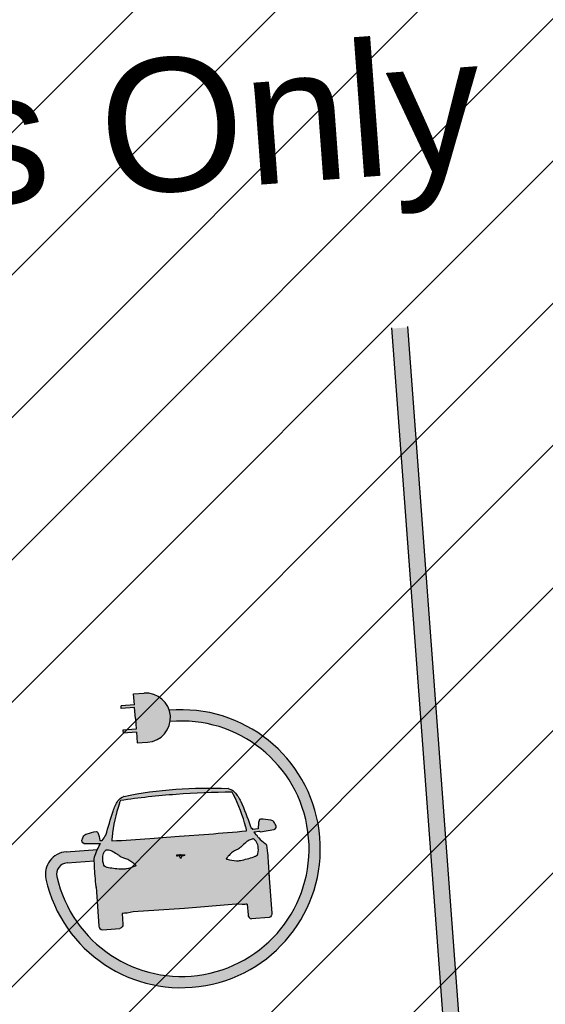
# Model space of a CAD drawing. Header units: millimetres. Extents: x 573132 to 957048, y 21042 to 318066.
# Tile 319 of 425: x 847841 to 850329, y 173725 to 178382. Entities that reach past the tile are written whole.
import ezdxf

# ---------------------------------------------------------------- set-up
doc = ezdxf.new("R2010")
doc.units = ezdxf.units.MM
doc.header["$LTSCALE"] = 2000
for name, color, linetype in [('_NIBSC_A_parking-bays', 7, 'Continuous'), ('_NIBSC_FM trees 3metre zone', 210, 'Continuous'), ('EV road markings', 7, 'Continuous')]:
    doc.layers.add(name, color=color, linetype=linetype)
doc.styles.get("Standard").update_dxf_attribs({"font": 'arial.ttf'})

msp = doc.modelspace()

# ---------------------------------------------------------------- hatches: boundary and pattern name
h = msp.add_hatch()
h.set_pattern_fill('ANSI31', color=2, scale=150)
h.set_pattern_definition([(45, (-73644.35, -3403.46), (-336.7596, 336.7596), [])])
h.paths.add_polyline_path([(864792.8, 173080.8), (864349.1, 178022.7), (865349.4, 178085.4), (864538.5, 189020.2), (812335.3, 185127), (812803, 179760.7), (810219.1, 179634.3), (810520.8, 174703.5), (813609.6, 174892.5), (813975.7, 169380.4)])
h = msp.add_hatch(color=7)
h.dxf.hatch_style = 1
h.paths.add_polyline_path([(849678, 176926.9), (849603.2, 176921.4), (849972, 171975.7), (850046.8, 171981.3)])
h = msp.add_hatch(color=7)
h.dxf.hatch_style = 1
h.paths.add_polyline_path([(849678.1, 176925), (849603.3, 176919.5), (849960.3, 172132.8), (850035.1, 172138.3)])
at = {"layer": '_NIBSC_FM trees 3metre zone'}
h = msp.add_hatch(dxfattribs=at)
h.set_pattern_fill('ANSI31', color=256, scale=1500)
h.set_pattern_definition([(45, (0, -300000), (-3367.596, 3367.596), [])])
h.paths.add_polyline_path([(593903.2, 232617.7), (679741.5, 243682.5), (730246.2, 249484.4), (739010, 251812.5), (755357.3, 259572.6), (798190.5, 265511.7), (811700.6, 266996.3), (863086.4, 275757), (876855.1, 143047.8), (913767.4, 142393.8), (912963.3, 130302.9), (912377.4, 121144.5), (904518.6, 98597.9), (903417.9, 94708.4), (895370.5, 63435.9), (848719, 56730), (841118.6, 53483.2), (784097.4, 45680.2), (763757.6, 42853.6), (670408.4, 24434.5), (665577.7, 34769.6), (663265.2, 39852.7), (610755, 158063.7), (608829.3, 162279.9), (603679.1, 173549.1), (597792.5, 194109.5)])
h.paths.add_polyline_path([(597181.3, 230015.5), (680104.5, 240704.4), (730805.4, 246528.9), (740047.1, 248984), (756226.7, 256664.5), (798560.4, 262534.3), (812116.9, 264024), (860432.9, 272261.3), (874145.3, 140095.4), (910565, 139450.1), (909969.7, 130498.2), (909409.7, 121745), (901656.3, 99500.9), (900521.5, 95490.8), (892963.6, 66120.8), (847902.5, 59643.5), (840311.6, 56400.8), (783687.5, 48652), (763260.4, 45813.4), (672131.7, 27832.4), (668302, 36025.9), (666001.5, 41082.8), (613490.4, 159295.9), (611558.1, 163526.3), (606501.3, 174591.3), (600750.4, 194677.7)], flags=16)
at = {"layer": 'EV road markings'}
h = msp.add_hatch(color=3, dxfattribs=at)
h.dxf.hatch_style = 1
h.paths.add_polyline_path([(848429.7, 175196.6), (848380.4, 175192.9), (848384.2, 175141.6), (848321.1, 175136.9), (848322.1, 175123.6), (848385.2, 175128.3), (848389, 175077), (848392.9, 175025.6), (848329.7, 175020.9), (848330.7, 175007.6), (848393.8, 175012.4), (848397.7, 174961), (848447, 174964.7, 0.414214), (848554.3, 175089.3, 0.414214)])
h = msp.add_hatch(color=3, dxfattribs=at)
h.dxf.hatch_style = 1
h.paths.add_polyline_path([(848017.4, 174329.2, -0.457423), (848065.3, 174393.7), (848194.4, 174403.4, -0.003402), (848194.3, 174416.1, -0.126027), (848195.9, 174422.5, -0.025249), (848210, 174457.8), (848061.4, 174446.8, 0.456972), (847965.5, 174317.6, 2.205733), (848549.3, 175115.6, -0.057722), (848554.3, 175089.3, -0.057881), (848553.2, 175062.5, -2.207513)])
h = msp.add_hatch(color=3, dxfattribs=at)
h.dxf.hatch_style = 1
h.paths.add_polyline_path([(849020.7, 174341.3, -0.00383), (849018.7, 174379.2, 0.026268), (849009.4, 174477.1, 0.210062), (849003.7, 174486.1, -0.050145), (848972.7, 174511.6, -0.061083), (848965, 174521.7, 0.047749), (848961.2, 174526.8, 0.179608), (848959.3, 174527.8, -0.166781), (848957.2, 174528.9, -0.06166), (848955.6, 174530.9), (848950, 174540.4), (848976.3, 174543.6, 0.340721), (848980.4, 174541.3), (849044.4, 174551.2, 0.132169), (849048, 174552.9, 0.067874), (849054.5, 174561.2, 0.247878), (849054.9, 174568.4, 0.013127), (849047.2, 174583.9, 0.234648), (849029.4, 174596.6, 0.030661), (848981.1, 174600.6, 0.305587), (848974.2, 174594.2, 0.070965), (848970.7, 174554.9), (848944.6, 174551.7, 0.149728), (848936.1, 174560.6, -0.200015), (848934.9, 174562.2, 0.028082), (848932.1, 174570.3, 0.02839), (848888.1, 174684.2, 0.071527), (848858.4, 174728.1, 0.17209), (848828, 174745.1, 0.032791), (848579.8, 174742.4, 0.032791), (848334, 174708.2, 0.17209), (848306.4, 174687, 0.071384), (848283.6, 174639.2, 0.006285), (848249.2, 174524.3, 0.020045), (848232.2, 174499.3), (848221.1, 174499, 0.070965), (848211.7, 174537.3, 0.305587), (848203.9, 174542.6, 0.033048), (848160.3, 174531.8, 0.207738), (848141.1, 174516.4, 0.013127), (848135.8, 174499.9, 0.247878), (848137.2, 174492.7, 0.067874), (848145, 174485.5, 0.14664), (848149.2, 174484.4), (848213.5, 174484.1, 0.261817), (848216.8, 174486), (848224.5, 174486.2, 0.04641), (848195.9, 174422.5, 0.123063), (848194.3, 174416.3, 0.026268), (848199.6, 174318.1, -0.003819), (848203.2, 174280.5), (848216.2, 174094.9, 0.36406), (848232.6, 174076.8), (848316.1, 174083, 0.36406), (848329.6, 174103.4), (848325.8, 174154.5, -0.001693), (848349.6, 174156), (848364.4, 174159.7, -0.031286), (848378, 174162.2), (848621.9, 174178.2), (848865.5, 174198.6, -0.031286), (848879.3, 174198.1), (848894.4, 174196.6, -0.001693), (848918.2, 174198.7), (848922, 174148, 0.370219), (848938.4, 174129.4), (849021.9, 174135.6, 0.36406), (849035.4, 174156)])
edge = h.paths.add_edge_path(flags=16)
edge.add_line((848604.3, 174414), (848596.5, 174428.3))
edge.add_spline(control_points=[(848596.5, 174428.3), (848595.6, 174428.2), (848594, 174428.1), (848592.1, 174427.8), (848590.9, 174427.5), (848590.2, 174427.2), (848589.6, 174426.9), (848589.5, 174426.6), (848589.5, 174426.5), (848589.5, 174426.4)], knot_values=[0.039893, 0.039893, 0.039893, 0.039893, 3.283927, 5.491546, 6.716028, 7.801422, 8.675298, 9.443739, 9.761747, 9.761747, 9.761747, 9.761747], degree=3, periodic=0)
edge.add_spline(control_points=[(848589.5, 174426.4), (848589, 174426.4), (848588.1, 174426.5), (848586.7, 174426.7), (848585.4, 174427), (848584.5, 174427.3), (848584.1, 174427.5), (848583.9, 174427.6)], knot_values=[0.364731, 0.364731, 0.364731, 0.364731, 2.012676, 3.864544, 5.626188, 7.255432, 7.92563, 7.92563, 7.92563, 7.92563], degree=3, periodic=0)
edge.add_spline(control_points=[(848583.9, 174427.6), (848585.1, 174427.8), (848588.2, 174428.4), (848592.7, 174429), (848597.1, 174429.4), (848599.6, 174429.6), (848600.8, 174429.7)], knot_values=[0, 0, 0, 0, 4.37611, 11.020606, 15.793764, 19.848815, 19.848815, 19.848815, 19.848815], degree=3, periodic=0)
edge.add_line((848600.8, 174429.7), (848603.2, 174428.7))
edge.add_line((848603.2, 174428.7), (848605.4, 174430))
edge.add_spline(control_points=[(848605.4, 174430), (848606.6, 174430.1), (848609.1, 174430.3), (848613.6, 174430.5), (848618.1, 174430.7), (848621.2, 174430.5), (848622.4, 174430.4)], knot_values=[0, 0, 0, 0, 4.05505, 8.828209, 15.472704, 19.848815, 19.848815, 19.848815, 19.848815], degree=3, periodic=0)
edge.add_spline(control_points=[(848622.4, 174430.4), (848622.3, 174430.4), (848621.9, 174430.1), (848621.1, 174429.7), (848619.8, 174429.2), (848618.5, 174428.8), (848617.6, 174428.6), (848617.1, 174428.5)], knot_values=[0.364731, 0.364731, 0.364731, 0.364731, 1.034928, 2.664172, 4.425816, 6.277684, 7.92563, 7.92563, 7.92563, 7.92563], degree=3, periodic=0)
edge.add_spline(control_points=[(848617.1, 174428.5), (848617.1, 174428.5), (848617, 174428.7), (848616.9, 174428.9), (848616.3, 174429.1), (848615.5, 174429.3), (848614.3, 174429.4), (848612.4, 174429.4), (848610.8, 174429.3), (848609.9, 174429.3)], knot_values=[0.039893, 0.039893, 0.039893, 0.039893, 0.3579, 1.126341, 2.000217, 3.085612, 4.310093, 6.517713, 9.761747, 9.761747, 9.761747, 9.761747], degree=3, periodic=0)
edge.add_line((848609.9, 174429.3), (848604.3, 174414))
edge = h.paths.add_edge_path(flags=16)
edge.add_spline(control_points=[(848582.9, 174428.1), (848582.4, 174428.4), (848582, 174428.6), (848581.6, 174428.8)], knot_values=[2.045296, 2.045296, 2.045296, 2.045296, 4.56531, 4.56531, 4.56531, 4.56531], degree=3, periodic=0)
edge.add_spline(control_points=[(848581.6, 174428.8), (848582.2, 174429), (848584.1, 174429.4), (848587.3, 174429.9), (848591.6, 174430.5), (848596.8, 174431.1), (848600.8, 174431.4), (848603, 174431.6)], knot_values=[0, 0, 0, 0, 2.275002, 6.935874, 11.427992, 17.562955, 25.232421, 25.232421, 25.232421, 25.232421], degree=3, periodic=0)
edge.add_spline(control_points=[(848603, 174431.6), (848605.2, 174431.7), (848609.2, 174432), (848614.4, 174432.2), (848618.8, 174432.3), (848622, 174432.2), (848623.9, 174432.1), (848624.6, 174432.1)], knot_values=[0, 0, 0, 0, 7.669466, 13.804429, 18.296547, 22.957419, 25.232421, 25.232421, 25.232421, 25.232421], degree=3, periodic=0)
edge.add_spline(control_points=[(848624.6, 174432.1), (848624.2, 174431.8), (848623.8, 174431.5), (848623.4, 174431.2)], knot_values=[2.045296, 2.045296, 2.045296, 2.045296, 4.56531, 4.56531, 4.56531, 4.56531], degree=3, periodic=0)
edge.add_spline(control_points=[(848623.4, 174431.2), (848622.4, 174431.2), (848620, 174431.3), (848616.3, 174431.4), (848612.4, 174431.3), (848608.1, 174431.1), (848604.9, 174430.9), (848603, 174430.8)], knot_values=[0, 0, 0, 0, 3.611391, 8.615244, 12.751206, 17.224168, 23.768247, 23.768247, 23.768247, 23.768247], degree=3, periodic=0)
edge.add_spline(control_points=[(848603, 174430.8), (848601.2, 174430.6), (848598, 174430.4), (848593.7, 174429.9), (848589.8, 174429.4), (848586.2, 174428.8), (848583.9, 174428.3), (848582.9, 174428.1)], knot_values=[0, 0, 0, 0, 6.544078, 11.01704, 15.153003, 20.156855, 23.768247, 23.768247, 23.768247, 23.768247], degree=3, periodic=0)
h.paths.add_polyline_path([(848391.6, 174380.5, -0.063549), (848388.4, 174378.5, -0.04879), (848345.7, 174365.3, -0.060032), (848326.3, 174363.7, -0.038275), (848261.6, 174371, -0.036255), (848247.9, 174374.7, -0.228084), (848240.1, 174382.4, -0.086426), (848234.1, 174418.2, -0.132044), (848241.3, 174444.5, -0.07788), (848249.3, 174454.3, -0.152301), (848251.2, 174455.1, -0.041142), (848257.2, 174455.4, -0.104754), (848276.8, 174450.4, -0.033654), (848300.6, 174436.6, -0.012813), (848316.2, 174425.5, 0.060176), (848325.1, 174420.4, 0.034931), (848341.8, 174414.6, -0.075393), (848363.2, 174405.2, -0.043254), (848381, 174391.6, -0.000102), (848391.6, 174382, -0.45986)], flags=16)
h.paths.add_polyline_path([(848456.8, 174509.6, -0.009383), (848277.6, 174498.3, -0.08575), (848277.2, 174500.4, -0.047499), (848278.3, 174516, -0.052533), (848313.2, 174675.8, -0.038565), (848318.5, 174688.6, -0.019867), (848581.7, 174717.5, -0.019867), (848846.2, 174728, -0.038565), (848853.4, 174716.1, -0.052533), (848911.5, 174563.2, -0.047499), (848914.9, 174548, -0.08575), (848914.9, 174545.9, -0.009383), (848736, 174530.4), (848596.4, 174520.5)], flags=16)
h.paths.add_polyline_path([(848819.3, 174413.9, -0.000102), (848828.4, 174425, -0.043254), (848844.1, 174441.1, -0.075393), (848863.8, 174453.5, 0.034931), (848879.5, 174461.7, 0.060176), (848887.5, 174468.1, -0.012813), (848901.3, 174481.4, -0.033654), (848922.8, 174498.5, -0.104754), (848941.4, 174506.4, -0.041142), (848947.4, 174507, -0.152301), (848949.4, 174506.5, -0.07788), (848958.7, 174498, -0.132044), (848969.8, 174473.1, -0.086426), (848969.1, 174436.8, -0.228084), (848962.6, 174428, -0.036255), (848949.6, 174422.3, -0.038275), (848886.6, 174405.5, -0.060032), (848867.2, 174404.2, -0.04879), (848823.1, 174411, -0.063549), (848819.6, 174412.4, -0.45986)], flags=16)

# ---------------------------------------------------------------- linework, layer by layer
at = {"color": 7}
for p, q in [((850046.8, 171981.3), (849677.7, 176930.7)), ((849972, 171975.7), (849602.9, 176925.1))]:
    msp.add_line(p, q, dxfattribs=at)
at = {"layer": 'EV road markings'}
for p, q in [((848380.4, 175192.9), (848429.7, 175196.6)), ((848384.2, 175141.6), (848380.4, 175192.9)), ((848384.2, 175141.6), (848321.1, 175136.9)), ((848322.1, 175123.6), (848321.1, 175136.9)), ((848385.2, 175128.3), (848322.1, 175123.6)), ((848389, 175077), (848385.2, 175128.3)), ((848389, 175077), (848392.9, 175025.6)), ((848392.9, 175025.6), (848329.7, 175020.9)), ((848329.7, 175020.9), (848330.7, 175007.6)), ((848393.8, 175012.4), (848330.7, 175007.6)), ((848393.8, 175012.4), (848397.7, 174961)), ((848397.7, 174961), (848447, 174964.7)), ((848061.4, 174446.8), (848210, 174457.8)), ((848604.3, 174414), (848596.5, 174428.3)), ((848600.8, 174429.7), (848603.2, 174428.7)), ((848605.4, 174430), (848603.2, 174428.7)), ((848604.3, 174414), (848609.9, 174429.3)), ((848065.3, 174393.7), (848194.4, 174403.4))]:
    msp.add_line(p, q, dxfattribs=at)
for points in [[(848283.5, 174639.1, -0.071527), (848306.4, 174687, -0.17209), (848334, 174708.2, -0.032791), (848579.8, 174742.4, -0.032791), (848828, 174745.1)], [(848829.9, 174744.7, 0.065706), (848828, 174745.1, -0.17209), (848858.4, 174728.1, -0.071527), (848888.1, 174684.2, -0.02839), (848932.1, 174570.3, -0.028082), (848934.9, 174562.2, 0.200015), (848936.1, 174560.6, -0.149728), (848944.6, 174551.7)], [(848846.2, 174728, 0.019867), (848581.7, 174717.5, 0.019867), (848318.5, 174688.6)], [(848334, 174708.2, 0.065706), (848332.2, 174707.6, 0.065706)], [(848914.9, 174545.9, 0.08575), (848914.9, 174548, 0.047499), (848911.5, 174563.2, 0.052533), (848853.4, 174716.1, 0.038565), (848846.2, 174728)], [(848318.5, 174688.6, 0.038565), (848313.2, 174675.8, 0.052533), (848278.3, 174516, 0.047499), (848277.2, 174500.4, 0.08575), (848277.6, 174498.3, 0.08575)], [(848232.2, 174499.3, -0.020045), (848249.2, 174524.3, -0.006279), (848283.5, 174639.1)], [(848950, 174540.4), (848976.3, 174543.6, 0.340721), (848980.4, 174541.3), (849044.4, 174551.2, 0.132169), (849048, 174552.9, 0.067874), (849054.5, 174561.2, 0.247878), (849054.9, 174568.4, 0.013127), (849047.2, 174583.9, 0.234648), (849029.4, 174596.6, 0.030661), (848981.1, 174600.6, 0.305587), (848974.2, 174594.2, 0.070965), (848970.7, 174554.9), (848944.6, 174551.7)], [(848216.8, 174486, -0.264238), (848213.5, 174484.1), (848148.8, 174484.4, -0.132169), (848145, 174485.5, -0.067874), (848137.2, 174492.7, -0.247878), (848135.8, 174499.9, -0.013127), (848141.1, 174516.4, -0.207738), (848160.3, 174531.8, -0.033048), (848203.9, 174542.6, -0.305587), (848211.7, 174537.3, -0.070965), (848221.1, 174499), (848232.2, 174499.3)], [(848277.6, 174498.3, 0.009383), (848456.8, 174509.6), (848596.4, 174520.5), (848736, 174530.4, 0.009383), (848914.9, 174545.9)], [(848823.1, 174411, 0.04879), (848867.2, 174404.2, 0.060032), (848886.6, 174405.5, 0.038275), (848949.6, 174422.3, 0.036255), (848962.6, 174428, 0.228084), (848969.1, 174436.8, 0.086426), (848969.8, 174473.1, 0.132044), (848958.7, 174498, 0.07788), (848949.4, 174506.5, 0.152301), (848947.4, 174507, 0.041142), (848941.4, 174506.4, 0.104754), (848922.8, 174498.5, 0.033654), (848901.3, 174481.4, 0.012813), (848887.5, 174468.1, -0.060176), (848879.5, 174461.7, -0.034931), (848863.8, 174453.5, 0.075393), (848844.1, 174441.1, 0.043254), (848828.4, 174425, 0.000102), (848819.3, 174413.9, 0.45986), (848819.6, 174412.4, 0.063549), (848823.1, 174411, -96.655681)], [(848950, 174540.4), (848955.6, 174530.9, 0.06166), (848957.2, 174528.9, 0.166781), (848959.3, 174527.8, -0.179608), (848961.2, 174526.8, -0.047749), (848965, 174521.7, 0.061083), (848972.7, 174511.6, 0.050145), (849003.7, 174486.1, -0.210062), (849009.4, 174477.1, -0.026268), (849018.7, 174379.2, 0.004918), (849021.4, 174330.6)], [(848183.7, 174484.2, 0.002149), (848183.8, 174484.1)], [(848195.9, 174422.5, -0.04641), (848224.5, 174486.2)], [(848204.2, 174269.6), (848204.2, 174269.6, 0.004918), (848199.6, 174318.1, -0.026268), (848194.3, 174416.3, -0.123063), (848195.9, 174422.5, -0.123063)], [(848388.4, 174378.5, -0.04879), (848345.7, 174365.3, -0.060032), (848326.3, 174363.7, -0.038275), (848261.6, 174371, -0.036255), (848247.9, 174374.7, -0.228084), (848240.1, 174382.4, -0.086426), (848234.1, 174418.2, -0.132044), (848241.3, 174444.5, -0.07788), (848249.3, 174454.3, -0.152301), (848251.2, 174455.1, -0.041142), (848257.2, 174455.4, -0.104754), (848276.8, 174450.4, -0.033654), (848300.6, 174436.6, -0.012813), (848316.2, 174425.5, 0.060176), (848325.1, 174420.4, 0.034931), (848341.8, 174414.6, -0.075393), (848363.2, 174405.2, -0.043254), (848381, 174391.6, -0.000102), (848391.6, 174382, -0.45986), (848391.6, 174380.5, -0.063549), (848388.4, 174378.5, 96.655681)], [(849020.7, 174341.3), (849035.4, 174156, -0.36406), (849021.9, 174135.6), (848938.4, 174129.4)], [(848203.2, 174280.5), (848216.2, 174094.9, 0.36406), (848232.6, 174076.8), (848316.1, 174083)], [(848918.2, 174198.7, 0.001693), (848894.4, 174196.6), (848879.3, 174198.1, 0.031286), (848865.5, 174198.6), (848621.9, 174178.2), (848378, 174162.2, 0.031286), (848364.4, 174159.7), (848349.6, 174156, 0.001693), (848325.8, 174154.5)], [(848918.2, 174198.7), (848922, 174148, 0.370219), (848938.4, 174129.4, 0.255212)], [(848325.8, 174154.5), (848329.6, 174103.4, -0.36406), (848316.1, 174083, -0.255212)]]:
    msp.add_lwpolyline(points, format="xyb", dxfattribs=at)
msp.add_lwpolyline([(848216.8, 174486), (848224.5, 174486.2)], dxfattribs=at)
for centre, radius, start, end in [((848438.4, 175080.6), 116.3, 4.2651, 94.2651), ((848607, 174460.8), 657.3, 192.587, 95.0357), ((848438.4, 175080.6), 116.3, 274.2651, 4.2651), ((848607, 174460.8), 604.1, 192.587, 95.1052), ((848069.3, 174340.6), 106.4, 94.291, 192.5272), ((848069.3, 174340.7), 53.2, 94.2651, 192.587)]:
    msp.add_arc(centre, radius, start, end, dxfattribs=at)
for points, knots in [([(848603, 174431.6), (848600.8, 174431.4), (848596.8, 174431.1), (848591.6, 174430.5), (848587.3, 174429.9), (848584.1, 174429.4), (848582.2, 174429), (848581.6, 174428.8)], [0, 0, 0, 0, 7.669466, 13.804429, 18.296547, 22.957419, 25.232421, 25.232421, 25.232421, 25.232421]), ([(848603, 174430.8), (848601.2, 174430.6), (848598, 174430.4), (848593.7, 174429.9), (848589.8, 174429.4), (848586.2, 174428.8), (848583.9, 174428.3), (848582.9, 174428.1)], [0, 0, 0, 0, 6.544078, 11.01704, 15.153003, 20.156855, 23.768247, 23.768247, 23.768247, 23.768247]), ([(848600.8, 174429.7), (848599.6, 174429.6), (848597.1, 174429.4), (848592.7, 174429), (848588.2, 174428.4), (848585.1, 174427.8), (848583.9, 174427.6)], [0, 0, 0, 0, 4.05505, 8.828209, 15.472704, 19.848815, 19.848815, 19.848815, 19.848815]), ([(848583.9, 174427.6), (848584.1, 174427.5), (848584.5, 174427.3), (848585.4, 174427), (848586.7, 174426.7), (848588.1, 174426.5), (848589, 174426.4), (848589.5, 174426.4)], [0.364731, 0.364731, 0.364731, 0.364731, 1.034928, 2.664172, 4.425816, 6.277684, 7.92563, 7.92563, 7.92563, 7.92563]), ([(848596.5, 174428.3), (848595.6, 174428.2), (848594, 174428.1), (848592.1, 174427.8), (848590.9, 174427.5), (848590.2, 174427.2), (848589.6, 174426.9), (848589.5, 174426.6), (848589.5, 174426.5), (848589.5, 174426.4)], [0.039893, 0.039893, 0.039893, 0.039893, 3.283927, 5.491546, 6.716028, 7.801422, 8.675298, 9.443739, 9.761747, 9.761747, 9.761747, 9.761747]), ([(848603, 174431.6), (848605.2, 174431.7), (848609.2, 174432), (848614.4, 174432.2), (848618.8, 174432.3), (848622, 174432.2), (848623.9, 174432.1), (848624.6, 174432.1)], [0, 0, 0, 0, 7.669466, 13.804429, 18.296547, 22.957419, 25.232421, 25.232421, 25.232421, 25.232421]), ([(848603, 174430.8), (848604.9, 174430.9), (848608.1, 174431.1), (848612.4, 174431.3), (848616.3, 174431.4), (848620, 174431.3), (848622.4, 174431.2), (848623.4, 174431.2)], [0, 0, 0, 0, 6.544078, 11.01704, 15.153003, 20.156855, 23.768247, 23.768247, 23.768247, 23.768247]), ([(848605.4, 174430), (848606.6, 174430.1), (848609.1, 174430.3), (848613.6, 174430.5), (848618.1, 174430.7), (848621.2, 174430.5), (848622.4, 174430.4)], [0, 0, 0, 0, 4.05505, 8.828209, 15.472704, 19.848815, 19.848815, 19.848815, 19.848815]), ([(848609.9, 174429.3), (848610.8, 174429.3), (848612.4, 174429.4), (848614.3, 174429.4), (848615.5, 174429.3), (848616.3, 174429.1), (848616.9, 174428.9), (848617, 174428.7), (848617.1, 174428.5), (848617.1, 174428.5)], [0.039893, 0.039893, 0.039893, 0.039893, 3.283927, 5.491546, 6.716028, 7.801422, 8.675298, 9.443739, 9.761747, 9.761747, 9.761747, 9.761747]), ([(848622.4, 174430.4), (848622.3, 174430.4), (848621.9, 174430.1), (848621.1, 174429.7), (848619.8, 174429.2), (848618.5, 174428.8), (848617.6, 174428.6), (848617.1, 174428.5)], [0.364731, 0.364731, 0.364731, 0.364731, 1.034928, 2.664172, 4.425816, 6.277684, 7.92563, 7.92563, 7.92563, 7.92563])]:
    msp.add_open_spline(points, degree=3, knots=knots, dxfattribs=at)
for points in [[(848582.9, 174428.1), (848582.4, 174428.4), (848582, 174428.6), (848581.6, 174428.8)], [(848623.4, 174431.2), (848623.8, 174431.5), (848624.2, 174431.8), (848624.6, 174432.1)]]:
    msp.add_open_spline(points, degree=3, dxfattribs=at)

# ---------------------------------------------------------------- texts
at = {"layer": '_NIBSC_A_parking-bays', "color": 40, "insert": (841521.1, 177682.4), "char_height": 629.394, "width": 11548.482, "attachment_point": 1, "rotation": 4.2216}
msp.add_mtext('{\\Fhelv|c0;\\C3;Electric Vehicles Only  }', dxfattribs=at)

doc.saveas('drawing.dxf')
